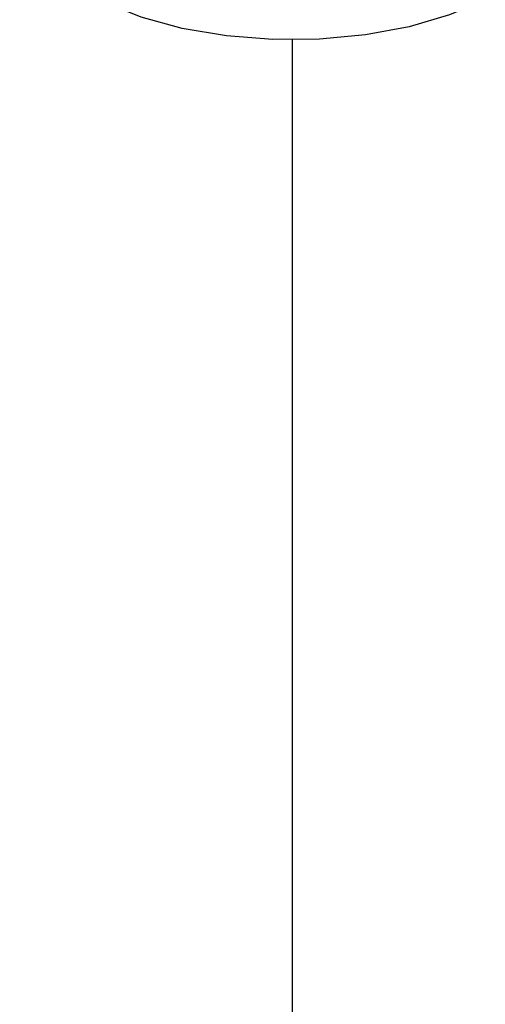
# Paper-space layout '005_EXP_CORICANT_PE_DRAWING_3_1' of a CAD drawing. Header units: millimetres. Extents: x 6 to 413, y 7 to 290.
# Tile 359 of 362: x 273.699 to 274.052, y 255.965 to 256.712. Entities that reach past the tile are written whole.
import ezdxf

# ---------------------------------------------------------------- set-up
doc = ezdxf.new("R2010")
doc.units = ezdxf.units.MM
doc.header["$LTSCALE"] = 23.1
doc.linetypes.add('DASHED', pattern=[0.2, 0.1, -0.1])
doc.layers.add('000_OFFSET-LINES', color=7, linetype='CONTINUOUS')
doc.layers.add('124100000694A_M3X4P5_C_NI_BL184', color=7, linetype='CONTINUOUS')

# ---------------------------------------------------------------- blocks, each defined once
blk = doc.blocks.new('124100000694A_M3X4P5_C_NI_BL184', base_point=(273.90518, 257.20236))
at = {"layer": '124100000694A_M3X4P5_C_NI_BL184', "color": 7, "linetype": 'Continuous'}
blk.add_lwpolyline([(274.05155, 256.72681), (274.02444, 256.71541), (273.99384, 256.70647), (273.96064, 256.70028), (273.92582, 256.69702), (273.89039, 256.69676), (273.8554, 256.69954), (273.82186, 256.70525), (273.79077, 256.71374), (273.76303, 256.72476), (273.73945, 256.73799), (273.72072, 256.75303), (273.7074, 256.76944), (273.69988, 256.78675), (273.69861, 256.79665)], dxfattribs=at)

psp = doc.layouts.new('005_EXP_CORICANT_PE_DRAWING_3_1')

# ---------------------------------------------------------------- linework, layer by layer
at = {"layer": '000_OFFSET-LINES', "color": 4, "linetype": 'DASHED'}
psp.add_line((273.90518, 256.69687), (273.90518, 243.77489), dxfattribs=at)

# ---------------------------------------------------------------- block references
at = {"layer": '124100000694A_M3X4P5_C_NI_BL184'}
psp.add_blockref('124100000694A_M3X4P5_C_NI_BL184', (273.90518, 257.20236), dxfattribs=at)

doc.saveas('drawing.dxf')
